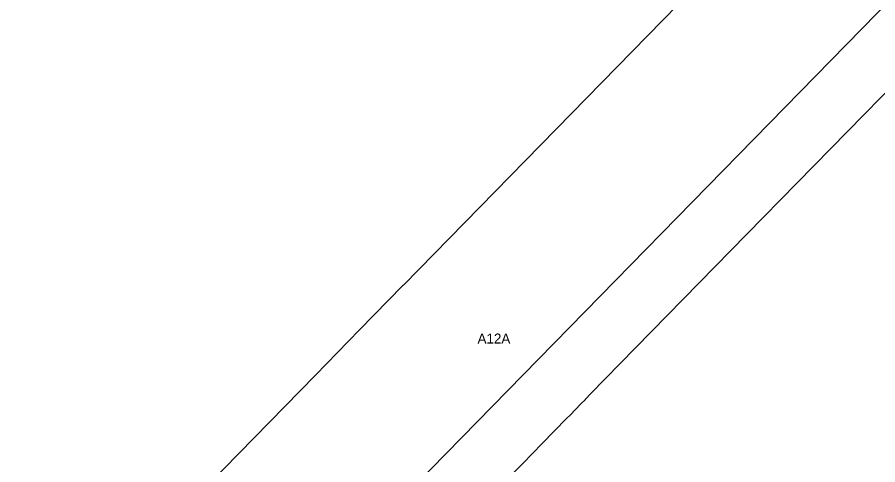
# Model space of a CAD drawing. Extents: x 2252703 to 2264864, y 13787568 to 13790989.
# Drawn here: x 2253065.2 to 2253219.9, y 13788979.3 to 13789059.8 of the extents above; entities that cross this region are included whole.
import ezdxf

# ---------------------------------------------------------------- set-up
doc = ezdxf.new("R2010")
doc.units = 0
for name, color, linetype in [('D_BOXES_1', 7, 'Continuous'), ('D_DRAIN_NOTES_1', 7, 'Continuous'), ('D_DRN_AREA_X', 7, 'Continuous')]:
    doc.layers.add(name, color=color, linetype=linetype)

msp = doc.modelspace()

# ---------------------------------------------------------------- linework, layer by layer
at = {"layer": 'D_BOXES_1'}
msp.add_line((2253067.97, 13788905.31), (2253422.35, 13789267.76), dxfattribs=at)
at = {"layer": 'D_DRN_AREA_X'}
for p, q in [((2253196.36, 13789020.78), (2253228.86, 13789054.03)), ((2253228.86, 13789054.03), (2253196.36, 13789020.78)), ((2253176.35, 13789000.31), (2253196.36, 13789020.78)), ((2253196.36, 13789020.78), (2253176.35, 13789000.31)), ((2253134.52, 13789011.51), (2253126.73, 13789003.54)), ((2253134.63, 13789011.62), (2253134.52, 13789011.51)), ((2253134.52, 13789011.51), (2253134.52, 13789011.51)), ((2253134.52, 13789011.51), (2253134.52, 13789011.51)), ((2253126.73, 13789003.54), (2253118.78, 13788995.41)), ((2253168.2, 13788991.97), (2253176.35, 13789000.31)), ((2253176.35, 13789000.31), (2253168.2, 13788991.97)), ((2253166.52, 13788990.25), (2253167.25, 13788990.99)), ((2253167.25, 13788990.99), (2253166.52, 13788990.25)), ((2253167.25, 13788990.99), (2253167.34, 13788991.08)), ((2253167.34, 13788991.08), (2253167.25, 13788990.99)), ((2253167.44, 13788991.19), (2253167.34, 13788991.08)), ((2253168.2, 13788991.97), (2253167.44, 13788991.19)), ((2253164.55, 13788988.23), (2253166.52, 13788990.25)), ((2253166.52, 13788990.25), (2253164.55, 13788988.23)), ((2253163.95, 13788987.62), (2253164.55, 13788988.23)), ((2253164.55, 13788988.23), (2253163.95, 13788987.62)), ((2253159.54, 13788983.11), (2253163.95, 13788987.62)), ((2253163.95, 13788987.62), (2253159.54, 13788983.11)), ((2253156.05, 13788979.53), (2253159.54, 13788983.11)), ((2253159.54, 13788983.11), (2253156.05, 13788979.53)), ((2253121.48, 13788944.16), (2253156.05, 13788979.53)), ((2253156.05, 13788979.53), (2253121.48, 13788944.16))]:
    msp.add_line(p, q, dxfattribs=at)
for points in [[(2253216.38, 13789095.28), (2253211.96, 13789092.54), (2253208.47, 13789088.96), (2253205.9, 13789084.55), (2253134.63, 13789011.62)], [(2253118.78, 13788995.41), (2253080.21, 13788955.94), (2253065.18, 13788941.07)], [(2253167.34, 13788991.08), (2253167.44, 13788991.19), (2253168.2, 13788991.97)]]:
    msp.add_lwpolyline(points, dxfattribs=at)

# ---------------------------------------------------------------- texts
at = {"layer": 'D_DRAIN_NOTES_1'}
msp.add_text('A12A', height=1.8, dxfattribs=at).set_placement((2253147.93, 13789001.09))

doc.saveas('drawing.dxf')
